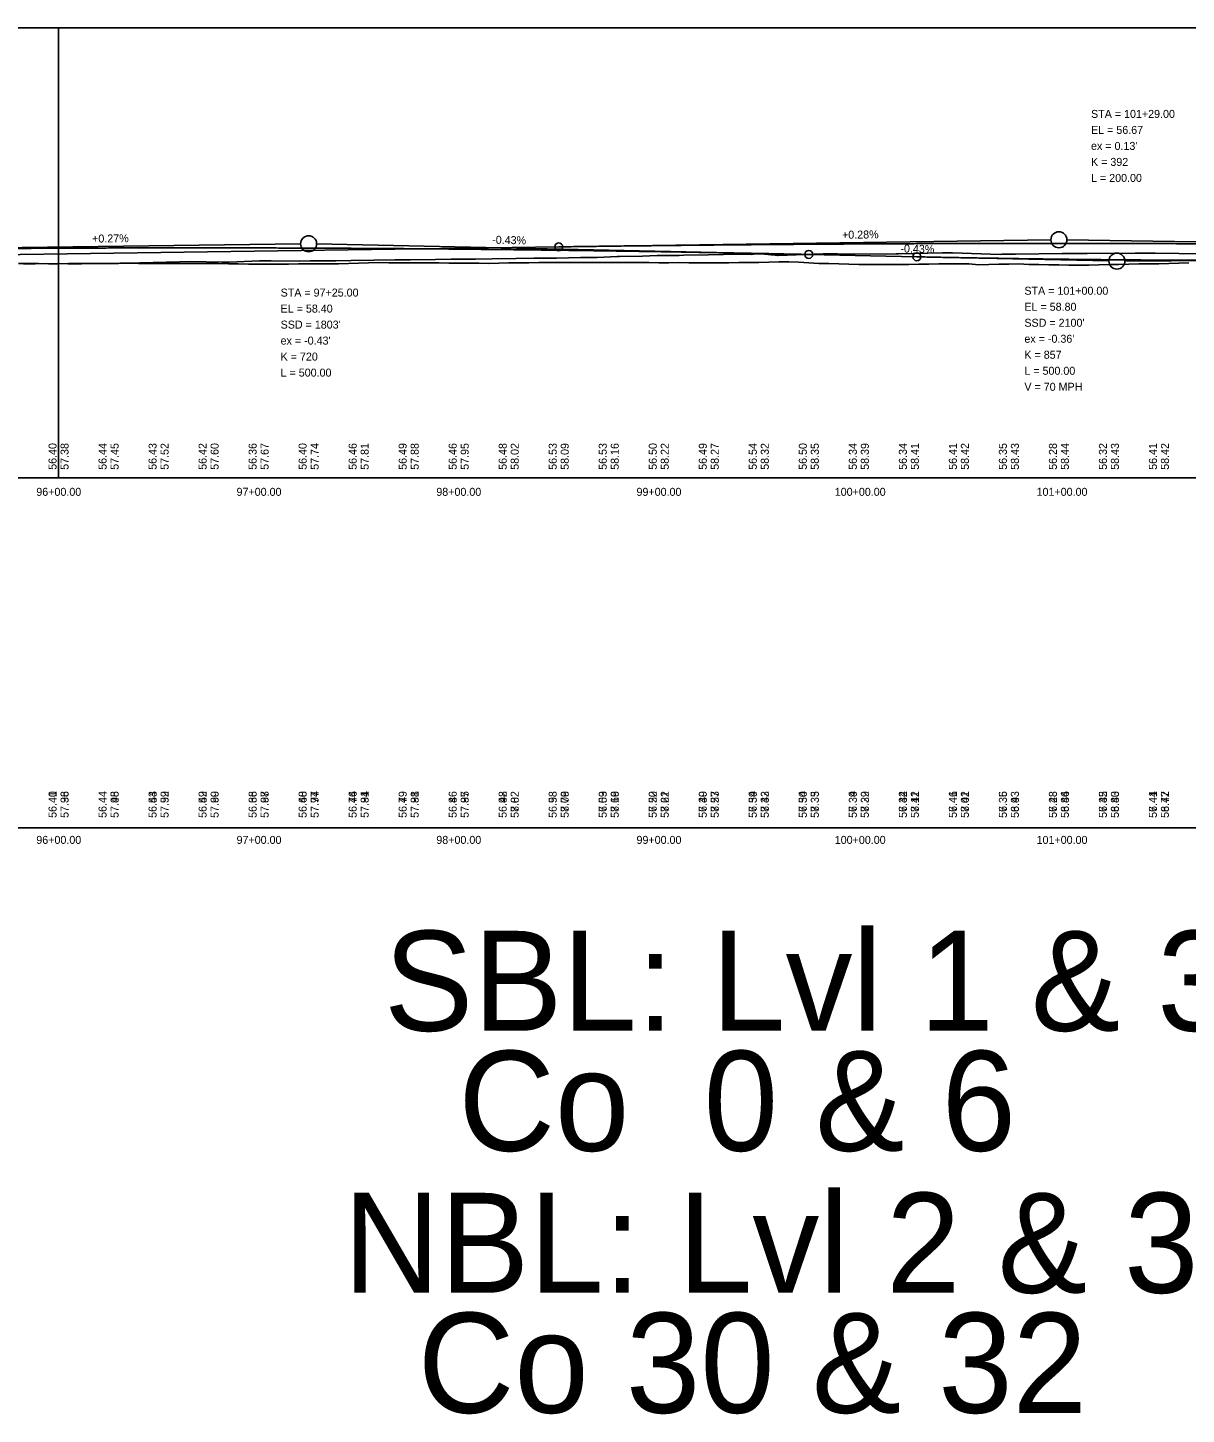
# Model space of a CAD drawing. Extents: x 3880794 to 3915434, y 287517 to 300173.
# Drawn here: x 3890123 to 3890702, y 297431 to 298124 of the extents above; entities that cross this region are included whole.
import ezdxf

# ---------------------------------------------------------------- set-up
doc = ezdxf.new("R2010")
doc.units = 0
for name, color, linetype in [('Level 1', 7, 'Continuous'), ('Level 2', 7, 'Continuous'), ('Level 30', 7, 'Continuous'), ('Level 31', 7, 'Continuous'), ('Level 32', 7, 'Continuous'), ('Level 62', 7, 'Continuous'), ('Level 63', 7, 'Continuous')]:
    doc.layers.add(name, color=color, linetype=linetype)

msp = doc.modelspace()

# ---------------------------------------------------------------- linework, layer by layer
at = {"layer": 'Level 1'}
for p, q in [((3890388.3, 298014.65), (3890634.3, 298018.13)), ((3890888.3, 298014.44), (3890642.3, 298018.13)), ((3889688.3, 298004.73), (3890388.3, 298014.65))]:
    msp.add_line(p, q, dxfattribs=at)
for points in [[(3890120.96, 298006), (3890132.23, 298006.32), (3890142.94, 298006.2), (3890149.71, 298006.16), (3890160.6, 298006.38), (3890168.93, 298006.43), (3890178.95, 298006.63), (3890185.62, 298006.85), (3890198.81, 298007.16), (3890204.27, 298007.27), (3890220.12, 298007.05), (3890223.57, 298007.07), (3890238.73, 298007.59), (3890244.57, 298007.63), (3890258.52, 298007.49), (3890264.08, 298007.58), (3890276.83, 298007.66), (3890284.48, 298007.85), (3890295.92, 298008), (3890306.36, 298008.18), (3890314.03, 298008.12), (3890326.65, 298008.34), (3890334.61, 298008.48), (3890346.64, 298008.48), (3890354.95, 298008.65), (3890366.9, 298008.85), (3890375.78, 298008.98), (3890387.25, 298009.05), (3890399.13, 298009.27), (3890407.53, 298009.34), (3890417.55, 298009.84), (3890418.75, 298009.85), (3890430.24, 298010.04), (3890437.48, 298010.26), (3890448.42, 298010.37), (3890450.88, 298010.45), (3890463.17, 298010.66), (3890470.64, 298010.81), (3890481.24, 298010.92), (3890481.57, 298010.93), (3890484.41, 298010.77), (3890485.66, 298010.98), (3890487.25, 298011.16), (3890489.34, 298011.09), (3890491.17, 298010.96), (3890494.38, 298010.68), (3890496.56, 298010.48), (3890497.6, 298010.36), (3890498.03, 298010.3), (3890520.48, 298011.16), (3890526.64, 298011.18), (3890527.58, 298011.18), (3890552.38, 298011.07), (3890556.96, 298011.17)], [(3890556.96, 298011.17), (3890558.17, 298011.17), (3890580.05, 298011.65), (3890582.32, 298011.69), (3890585.1, 298011.61), (3890608.88, 298010.91), (3890609.81, 298010.92), (3890615.66, 298011.01), (3890616.57, 298011), (3890640.14, 298011.37), (3890641.21, 298011.36), (3890651.51, 298011.39), (3890652.48, 298011.39), (3890676.43, 298011.48), (3890677.22, 298011.49), (3890685.45, 298011.42), (3890686.13, 298011.43), (3890686.43, 298011.42), (3890710.09, 298011.21)]]:
    msp.add_lwpolyline(points, dxfattribs=at)
msp.add_circle((3890638.3, 298018.19), 4, dxfattribs=at)
msp.add_spline([(3890388.3, 298014.65), (3890398.3, 298014.79), (3890408.3, 298014.92), (3890418.3, 298015.05), (3890428.3, 298015.17), (3890438.3, 298015.28), (3890448.3, 298015.39), (3890458.3, 298015.5), (3890468.3, 298015.6), (3890478.3, 298015.69), (3890488.3, 298015.77), (3890498.3, 298015.85), (3890508.3, 298015.93), (3890518.3, 298016), (3890528.3, 298016.06), (3890538.3, 298016.12), (3890548.3, 298016.17), (3890558.3, 298016.21), (3890568.3, 298016.25), (3890578.3, 298016.29), (3890588.3, 298016.32), (3890598.3, 298016.34), (3890608.3, 298016.35), (3890618.3, 298016.36), (3890628.3, 298016.37), (3890638.3, 298016.37), (3890648.3, 298016.36), (3890658.3, 298016.35), (3890668.3, 298016.33), (3890678.3, 298016.3), (3890688.3, 298016.27), (3890698.3, 298016.24), (3890708.3, 298016.2), (3890718.3, 298016.15), (3890728.3, 298016.09), (3890738.3, 298016.03), (3890748.3, 298015.97), (3890758.3, 298015.9), (3890768.3, 298015.82), (3890778.3, 298015.74), (3890788.3, 298015.65), (3890798.3, 298015.55), (3890808.3, 298015.45), (3890818.3, 298015.35), (3890828.3, 298015.23), (3890838.3, 298015.12), (3890848.3, 298014.99), (3890858.3, 298014.86), (3890868.3, 298014.73), (3890878.3, 298014.59), (3890888.3, 298014.44)], degree=3, dxfattribs=at)
at = {"layer": 'Level 2'}
for p, q in [((3890013.3, 298012.86), (3890259.3, 298016.14)), ((3890513.3, 298010.84), (3890267.3, 298016.1)), ((3890513.3, 298010.84), (3890567.3, 298009.68)), ((3890567.3, 298009.68), (3890663.3, 298007.63)), ((3890767.3, 298007.95), (3890671.3, 298007.56))]:
    msp.add_line(p, q, dxfattribs=at)
for points in [[(3890118.3, 298006.33), (3890123.3, 298006.3), (3890128.3, 298006.26), (3890133.3, 298006.22), (3890138.3, 298006.18), (3890143.3, 298006.25), (3890148.3, 298006.33), (3890153.3, 298006.36), (3890158.3, 298006.39), (3890163.3, 298006.4), (3890168.3, 298006.41), (3890173.3, 298006.42), (3890178.3, 298006.37), (3890183.3, 298006.33), (3890188.3, 298006.32), (3890193.3, 298006.31), (3890198.3, 298006.33), (3890203.3, 298006.37), (3890208.3, 298006.34), (3890213.3, 298006.31), (3890218.3, 298006.28), (3890223.3, 298006.21), (3890228.3, 298006.15), (3890233.3, 298006.05), (3890238.3, 298005.98), (3890243.3, 298005.92), (3890248.3, 298005.98), (3890253.3, 298006.08), (3890258.3, 298006.2), (3890263.3, 298006.19), (3890268.3, 298006.2), (3890273.3, 298006.15), (3890278.3, 298006.2), (3890283.3, 298006.35), (3890288.3, 298006.5), (3890293.3, 298006.64), (3890298.3, 298006.77), (3890303.3, 298006.74), (3890308.3, 298006.69), (3890313.3, 298006.65), (3890318.3, 298006.62), (3890323.3, 298006.6), (3890328.3, 298006.58), (3890333.3, 298006.52), (3890338.3, 298006.49), (3890343.3, 298006.46), (3890348.3, 298006.43), (3890353.3, 298006.41), (3890358.3, 298006.48), (3890363.3, 298006.6), (3890368.3, 298006.66), (3890373.3, 298006.73), (3890378.3, 298006.79), (3890383.3, 298006.86), (3890388.3, 298006.83), (3890393.3, 298006.82), (3890398.3, 298006.82), (3890403.3, 298006.84), (3890408.3, 298006.84), (3890413.3, 298006.84), (3890418.3, 298006.83), (3890423.3, 298006.82), (3890428.3, 298006.8), (3890433.3, 298006.76), (3890438.3, 298006.71), (3890443.3, 298006.71), (3890448.3, 298006.77), (3890453.3, 298006.72), (3890458.3, 298006.67), (3890463.3, 298006.62), (3890468.3, 298006.61), (3890473.3, 298006.72), (3890478.3, 298006.81), (3890483.3, 298006.79), (3890488.3, 298006.9), (3890493.3, 298007.01), (3890498.3, 298007.12), (3890503.3, 298007.21), (3890508.3, 298006.99), (3890513.3, 298006.7), (3890518.3, 298006.4), (3890523.3, 298006.26), (3890528.3, 298006.13), (3890533.3, 298006), (3890538.3, 298005.87)], [(3890538.3, 298005.87), (3890543.3, 298005.75), (3890548.3, 298005.77), (3890553.3, 298005.82), (3890558.3, 298005.86), (3890563.3, 298005.9), (3890568.3, 298005.99), (3890573.3, 298006.06), (3890578.3, 298006.12), (3890583.3, 298006.17), (3890588.3, 298006.23), (3890593.3, 298006.23), (3890598.3, 298005.71), (3890603.3, 298005.82), (3890608.3, 298005.93), (3890613.3, 298005.96), (3890618.3, 298006.1), (3890623.3, 298005.87), (3890628.3, 298005.78), (3890633.3, 298005.69), (3890638.3, 298005.6), (3890643.3, 298005.52), (3890648.3, 298005.52), (3890653.3, 298005.55), (3890658.3, 298005.6), (3890663.3, 298005.78), (3890668.3, 298005.9), (3890673.3, 298006.01), (3890678.3, 298006.09), (3890683.3, 298006.15), (3890688.3, 298006.24), (3890693.3, 298006.32), (3890698.3, 298006.42), (3890703.3, 298006.6)]]:
    msp.add_lwpolyline(points, dxfattribs=at)
for centre, radius in [((3890263.3, 298016.19), 4), ((3890513.3, 298010.84), 2), ((3890567.3, 298009.68), 2), ((3890667.3, 298007.54), 4)]:
    msp.add_circle(centre, radius, dxfattribs=at)
for points in [[(3890013.3, 298012.86), (3890023.3, 298012.99), (3890033.3, 298013.11), (3890043.3, 298013.23), (3890053.3, 298013.34), (3890063.3, 298013.44), (3890073.3, 298013.53), (3890083.3, 298013.62), (3890093.3, 298013.7), (3890103.3, 298013.78), (3890113.3, 298013.84), (3890123.3, 298013.9), (3890133.3, 298013.96), (3890143.3, 298014), (3890153.3, 298014.04), (3890163.3, 298014.08), (3890173.3, 298014.1), (3890183.3, 298014.12), (3890193.3, 298014.13), (3890203.3, 298014.14), (3890213.3, 298014.13), (3890223.3, 298014.12), (3890233.3, 298014.11), (3890243.3, 298014.09), (3890253.3, 298014.06), (3890263.3, 298014.02), (3890273.3, 298013.98), (3890283.3, 298013.92), (3890293.3, 298013.87), (3890303.3, 298013.8), (3890313.3, 298013.73), (3890323.3, 298013.65), (3890333.3, 298013.57), (3890343.3, 298013.47), (3890353.3, 298013.37), (3890363.3, 298013.27), (3890373.3, 298013.15), (3890383.3, 298013.03), (3890393.3, 298012.91), (3890403.3, 298012.77), (3890413.3, 298012.63), (3890423.3, 298012.48), (3890433.3, 298012.33), (3890443.3, 298012.17), (3890453.3, 298012), (3890463.3, 298011.82), (3890473.3, 298011.64), (3890483.3, 298011.45), (3890493.3, 298011.25), (3890503.3, 298011.05), (3890513.3, 298010.84)], [(3890567.3, 298009.68), (3890571.3, 298009.6), (3890575.3, 298009.51), (3890579.3, 298009.43), (3890583.3, 298009.35), (3890587.3, 298009.28), (3890591.3, 298009.2), (3890595.3, 298009.13), (3890599.3, 298009.06), (3890603.3, 298008.99), (3890607.3, 298008.93), (3890611.3, 298008.86), (3890615.3, 298008.8), (3890619.3, 298008.74), (3890623.3, 298008.68), (3890627.3, 298008.63), (3890631.3, 298008.57), (3890635.3, 298008.52), (3890639.3, 298008.47), (3890643.3, 298008.42), (3890647.3, 298008.38), (3890651.3, 298008.33), (3890655.3, 298008.29), (3890659.3, 298008.25), (3890663.3, 298008.21), (3890667.3, 298008.18), (3890671.3, 298008.14), (3890675.3, 298008.11), (3890679.3, 298008.08), (3890683.3, 298008.05), (3890687.3, 298008.03), (3890691.3, 298008.01), (3890695.3, 298007.98), (3890699.3, 298007.97), (3890703.3, 298007.95), (3890707.3, 298007.93), (3890711.3, 298007.92), (3890715.3, 298007.91), (3890719.3, 298007.9), (3890723.3, 298007.89), (3890727.3, 298007.89), (3890731.3, 298007.88), (3890735.3, 298007.88), (3890739.3, 298007.88), (3890743.3, 298007.89), (3890747.3, 298007.89), (3890751.3, 298007.9), (3890755.3, 298007.91), (3890759.3, 298007.92), (3890763.3, 298007.93), (3890767.3, 298007.95)]]:
    msp.add_spline(points, degree=3, dxfattribs=at)
at = {"layer": 'Level 31'}
msp.add_circle((3890388.3, 298014.65), 2, dxfattribs=at)
at = {"layer": 'Level 62'}
for points in [[(3889438.3, 297899.19), (3890138.3, 297899.19), (3890138.3, 298124.19), (3889438.3, 298124.19)], [(3889438.3, 297899.19), (3890138.3, 297899.19), (3890138.3, 298124.19), (3889438.3, 298124.19)], [(3890138.3, 297899.19), (3890838.3, 297899.19), (3890838.3, 298124.19), (3890138.3, 298124.19)], [(3890138.3, 297899.19), (3890838.3, 297899.19), (3890838.3, 298124.19), (3890138.3, 298124.19)]]:
    msp.add_lwpolyline(points, close=True, dxfattribs=at)
at = {"layer": 'Level 63'}
msp.add_line((3881538.3, 297724.19), (3896411.35, 297724.19), dxfattribs=at)

# ---------------------------------------------------------------- texts
at = {"layer": 'Level 1'}
for s, p in [('SBL: Lvl 1 & 31', (3890300.98, 297622.75)), ('  Co  0 & 6', (3890300.98, 297562.75))]:
    msp.add_text(s, height=50, dxfattribs=at).set_placement(p)
at = {"layer": 'Level 2'}
for s, height, p in [('STA = 101+29.00', 4, (3890654.37, 298079.11)), ('EL = 56.67', 4, (3890654.37, 298071.11)), ("ex = 0.13'", 4, (3890654.36, 298063.11)), ('K = 392', 4, (3890654.36, 298055.11)), ('L = 200.00', 4, (3890654.37, 298047.11)), ('STA = 97+25.00', 4, (3890249.29, 297989.79)), ('EL = 58.40', 4, (3890249.29, 297981.79)), ("SSD = 1803'", 4, (3890249.29, 297973.79)), ("ex = -0.43'", 4, (3890249.29, 297965.79)), ('K = 720', 4, (3890249.29, 297957.79)), ('L = 500.00', 4, (3890249.29, 297949.79)), ('NBL: Lvl 2 & 32', 50, (3890280.69, 297491.78)), ('  Co 30 & 32', 50, (3890280.69, 297431.78))]:
    msp.add_text(s, height=height, dxfattribs=at).set_placement(p)
for s, rotation, p in [('+0.27%', 0.7639, (3890155.09, 298016.75)), ('-0.43%', 358.77343, (3890355, 298016.23)), ('-0.43%', 358.77343, (3890559.05, 298011.86))]:
    msp.add_text(s, height=4, rotation=rotation, dxfattribs=at).set_placement(p)
at = {"layer": 'Level 30'}
for s, p in [('96+00.00', (3890127.18, 297890.19)), ('96+00.00', (3890127.18, 297890.19)), ('97+00.00', (3890227.27, 297890.19)), ('97+00.00', (3890227.27, 297890.19)), ('98+00.00', (3890327.12, 297890.19)), ('98+00.00', (3890327.12, 297890.19)), ('99+00.00', (3890427.18, 297890.19)), ('99+00.00', (3890427.18, 297890.19)), ('100+00.00', (3890526.27, 297890.19)), ('100+00.00', (3890526.27, 297890.19)), ('101+00.00', (3890627.15, 297890.19)), ('101+00.00', (3890627.15, 297890.19)), ('96+00.00', (3890127.18, 297716.19)), ('96+00.00', (3890127.18, 297716.19)), ('97+00.00', (3890227.27, 297716.19)), ('97+00.00', (3890227.27, 297716.19)), ('98+00.00', (3890327.12, 297716.19)), ('98+00.00', (3890327.12, 297716.19)), ('99+00.00', (3890427.18, 297716.19)), ('99+00.00', (3890427.18, 297716.19)), ('100+00.00', (3890526.27, 297716.19)), ('100+00.00', (3890526.27, 297716.19)), ('101+00.00', (3890627.15, 297716.19)), ('101+00.00', (3890627.15, 297716.19))]:
    msp.add_text(s, height=4, dxfattribs=at).set_placement(p)
at = {"layer": 'Level 31'}
for s, rotation, p in [('+0.28%', 0.81164, (3890529.93, 298018.66)), ('57.38', 90, (3890143.3, 297903.19)), ('57.45', 90, (3890168.3, 297903.19)), ('57.52', 90, (3890193.3, 297903.19)), ('57.60', 90, (3890218.3, 297903.19)), ('57.67', 90, (3890243.3, 297903.19)), ('57.74', 90, (3890268.3, 297903.19)), ('57.81', 90, (3890293.3, 297903.19)), ('57.88', 90, (3890318.3, 297903.19)), ('57.95', 90, (3890343.3, 297903.19)), ('58.02', 90, (3890368.3, 297903.19)), ('58.09', 90, (3890393.3, 297903.19)), ('58.16', 90, (3890418.3, 297903.19)), ('58.22', 90, (3890443.3, 297903.19)), ('58.27', 90, (3890468.3, 297903.19)), ('58.32', 90, (3890493.3, 297903.19)), ('58.35', 90, (3890518.3, 297903.19)), ('58.39', 90, (3890543.3, 297903.19)), ('58.41', 90, (3890568.3, 297903.19)), ('58.42', 90, (3890593.3, 297903.19)), ('58.43', 90, (3890618.3, 297903.19)), ('58.44', 90, (3890643.3, 297903.19)), ('58.43', 90, (3890668.3, 297903.19)), ('58.42', 90, (3890693.3, 297903.19)), ('56.41', 90, (3890137.3, 297729.19)), ('57.38', 90, (3890143.3, 297729.19)), ('56.44', 90, (3890162.3, 297729.19)), ('57.45', 90, (3890168.3, 297729.19)), ('56.54', 90, (3890187.3, 297729.19)), ('57.52', 90, (3890193.3, 297729.19)), ('56.59', 90, (3890212.3, 297729.19)), ('57.60', 90, (3890218.3, 297729.19)), ('56.68', 90, (3890237.3, 297729.19)), ('57.67', 90, (3890243.3, 297729.19)), ('56.68', 90, (3890262.3, 297729.19)), ('57.74', 90, (3890268.3, 297729.19)), ('56.74', 90, (3890287.3, 297729.19)), ('57.81', 90, (3890293.3, 297729.19)), ('56.79', 90, (3890312.3, 297729.19)), ('57.88', 90, (3890318.3, 297729.19)), ('56.86', 90, (3890337.3, 297729.19)), ('57.95', 90, (3890343.3, 297729.19)), ('56.92', 90, (3890362.3, 297729.19)), ('58.02', 90, (3890368.3, 297729.19)), ('56.98', 90, (3890387.3, 297729.19)), ('58.09', 90, (3890393.3, 297729.19)), ('57.09', 90, (3890412.3, 297729.19)), ('58.16', 90, (3890418.3, 297729.19)), ('57.22', 90, (3890437.3, 297729.19)), ('58.22', 90, (3890443.3, 297729.19)), ('57.30', 90, (3890462.3, 297729.19)), ('58.27', 90, (3890468.3, 297729.19)), ('57.39', 90, (3890487.3, 297729.19)), ('58.32', 90, (3890493.3, 297729.19)), ('57.34', 90, (3890512.3, 297729.19)), ('58.35', 90, (3890518.3, 297729.19)), ('57.39', 90, (3890537.3, 297729.19)), ('58.39', 90, (3890543.3, 297729.19)), ('57.42', 90, (3890562.3, 297729.19)), ('58.41', 90, (3890568.3, 297729.19)), ('57.46', 90, (3890587.3, 297729.19)), ('58.42', 90, (3890593.3, 297729.19)), ('57.36', 90, (3890612.3, 297729.19)), ('58.43', 90, (3890618.3, 297729.19)), ('57.43', 90, (3890637.3, 297729.19)), ('58.44', 90, (3890643.3, 297729.19)), ('57.45', 90, (3890662.3, 297729.19)), ('58.43', 90, (3890668.3, 297729.19)), ('57.44', 90, (3890687.3, 297729.19)), ('58.42', 90, (3890693.3, 297729.19))]:
    msp.add_text(s, height=4, rotation=rotation, dxfattribs=at).set_placement(p)
for s, p in [('STA = 101+00.00', (3890621.06, 297990.71)), ('EL = 58.80', (3890621.06, 297982.71)), ("SSD = 2100'", (3890621.06, 297974.71)), ("ex = -0.36'", (3890621.06, 297966.71)), ('K = 857', (3890621.06, 297958.71)), ('L = 500.00', (3890621.06, 297950.71)), ('V = 70 MPH', (3890621.06, 297942.71))]:
    msp.add_text(s, height=4, dxfattribs=at).set_placement(p)
at = {"layer": 'Level 32'}
for s, p in [('56.40', (3890137.3, 297903.19)), ('56.44', (3890162.3, 297903.19)), ('56.43', (3890187.3, 297903.19)), ('56.42', (3890212.3, 297903.19)), ('56.36', (3890237.3, 297903.19)), ('56.40', (3890262.3, 297903.19)), ('56.46', (3890287.3, 297903.19)), ('56.49', (3890312.3, 297903.19)), ('56.46', (3890337.3, 297903.19)), ('56.48', (3890362.3, 297903.19)), ('56.53', (3890387.3, 297903.19)), ('56.53', (3890412.3, 297903.19)), ('56.50', (3890437.3, 297903.19)), ('56.49', (3890462.3, 297903.19)), ('56.54', (3890487.3, 297903.19)), ('56.50', (3890512.3, 297903.19)), ('56.34', (3890537.3, 297903.19)), ('56.34', (3890562.3, 297903.19)), ('56.41', (3890587.3, 297903.19)), ('56.35', (3890612.3, 297903.19)), ('56.28', (3890637.3, 297903.19)), ('56.32', (3890662.3, 297903.19)), ('56.41', (3890687.3, 297903.19)), ('56.40', (3890137.3, 297729.19)), ('57.96', (3890143.3, 297729.19)), ('56.44', (3890162.3, 297729.19)), ('57.98', (3890168.3, 297729.19)), ('56.43', (3890187.3, 297729.19)), ('57.99', (3890193.3, 297729.19)), ('56.42', (3890212.3, 297729.19)), ('57.99', (3890218.3, 297729.19)), ('56.36', (3890237.3, 297729.19)), ('57.98', (3890243.3, 297729.19)), ('56.40', (3890262.3, 297729.19)), ('57.97', (3890268.3, 297729.19)), ('56.46', (3890287.3, 297729.19)), ('57.94', (3890293.3, 297729.19)), ('56.49', (3890312.3, 297729.19)), ('57.91', (3890318.3, 297729.19)), ('56.46', (3890337.3, 297729.19)), ('57.87', (3890343.3, 297729.19)), ('56.48', (3890362.3, 297729.19)), ('57.82', (3890368.3, 297729.19)), ('56.53', (3890387.3, 297729.19)), ('57.76', (3890393.3, 297729.19)), ('56.53', (3890412.3, 297729.19)), ('57.69', (3890418.3, 297729.19)), ('56.50', (3890437.3, 297729.19)), ('57.61', (3890443.3, 297729.19)), ('56.49', (3890462.3, 297729.19)), ('57.53', (3890468.3, 297729.19)), ('56.54', (3890487.3, 297729.19)), ('57.43', (3890493.3, 297729.19)), ('56.50', (3890512.3, 297729.19)), ('57.33', (3890518.3, 297729.19)), ('56.34', (3890537.3, 297729.19)), ('57.22', (3890543.3, 297729.19)), ('56.34', (3890562.3, 297729.19)), ('57.12', (3890568.3, 297729.19)), ('56.41', (3890587.3, 297729.19)), ('57.01', (3890593.3, 297729.19)), ('56.35', (3890612.3, 297729.19)), ('56.93', (3890618.3, 297729.19)), ('56.28', (3890637.3, 297729.19)), ('56.86', (3890643.3, 297729.19)), ('56.32', (3890662.3, 297729.19)), ('56.80', (3890668.3, 297729.19)), ('56.41', (3890687.3, 297729.19)), ('56.77', (3890693.3, 297729.19))]:
    msp.add_text(s, height=4, rotation=90, dxfattribs=at).set_placement(p)

doc.saveas('drawing.dxf')
